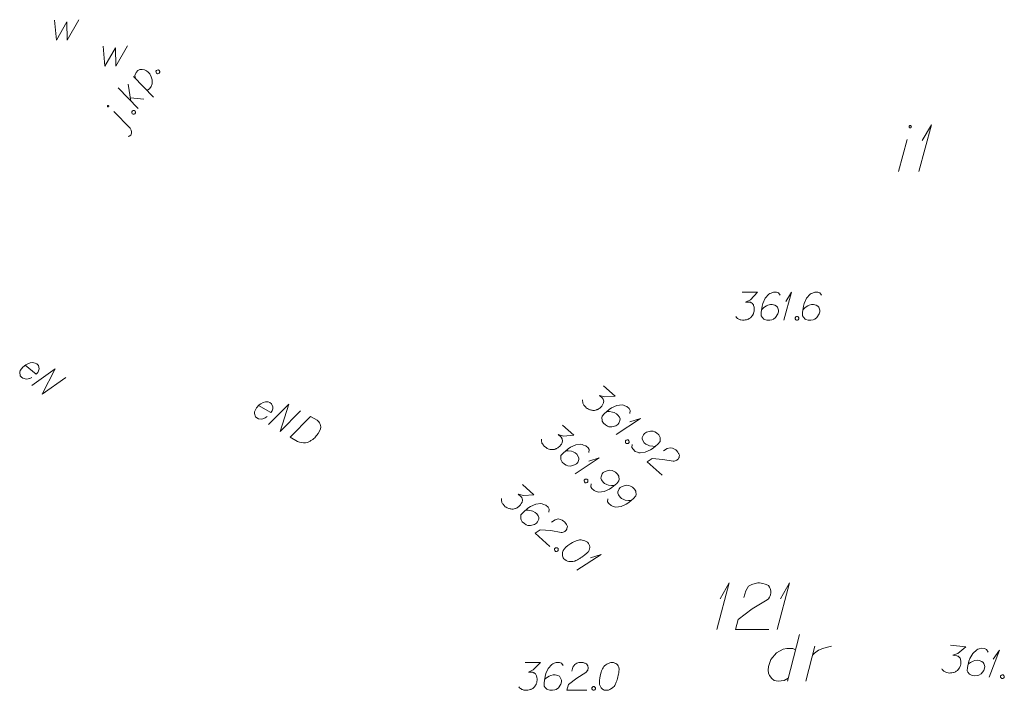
# Model space of a CAD drawing. Header units: metres. Extents: x 5555129 to 5556676, y 5635595 to 5636517.
# Tile 274 of 286: x 5556607 to 5556633, y 5636187 to 5636205. Entities that reach past the tile are written whole.
import ezdxf

# ---------------------------------------------------------------- set-up
doc = ezdxf.new("R2010")
doc.units = ezdxf.units.M
doc.header["$MEASUREMENT"] = 0
doc.linetypes.add('PRZER1-1', pattern=[2, 1, -1])
doc.layers.add('#digitalizacja', color=7, linetype='Continuous', lineweight=18)
doc.layers.add('#skartowane', color=7, linetype='Continuous', lineweight=18)
for name, color, linetype, lineweight, true_color in [('GESBZO_O', 7, 'Continuous', 50, 0x0a0909), ('GESDZI_O', 7, 'Continuous', 18, 0x0a0909), ('GESUZY_O', 7, 'PRZER1-1', 18, 0x008000), ('GULENN_O', 1, 'Continuous', 18, 0xff0000), ('GUPWZA_O', 7, 'Continuous', 18, 0x0a0909)]:
    doc.layers.add(name, color=color, linetype=linetype, lineweight=lineweight, true_color=true_color)

# ---------------------------------------------------------------- blocks, each defined once
blk = doc.blocks.new('*U1737')
at = {"layer": 'GESBZO_O', "color": 7, "linetype": 'ByBlock', "lineweight": 18}
blk.add_line((5555516.012, 5636442.443), (5555516.248, 5636443.299), dxfattribs=at)
at = {"layer": 'GESBZO_O', "color": 7, "linetype": 'ByBlock', "lineweight": 18, "flags": 128}
blk.add_lwpolyline([(5555516.358, 5636443.644), (5555516.357, 5636443.647), (5555516.357, 5636443.65), (5555516.356, 5636443.653), (5555516.355, 5636443.656), (5555516.353, 5636443.659), (5555516.352, 5636443.662), (5555516.35, 5636443.664), (5555516.347, 5636443.667), (5555516.345, 5636443.669), (5555516.342, 5636443.671), (5555516.339, 5636443.672), (5555516.336, 5636443.673), (5555516.333, 5636443.674), (5555516.33, 5636443.675), (5555516.327, 5636443.675), (5555516.323, 5636443.675), (5555516.32, 5636443.674), (5555516.317, 5636443.673), (5555516.314, 5636443.672), (5555516.311, 5636443.671), (5555516.308, 5636443.669), (5555516.306, 5636443.667), (5555516.303, 5636443.664), (5555516.301, 5636443.662), (5555516.3, 5636443.659), (5555516.298, 5636443.656), (5555516.297, 5636443.653), (5555516.296, 5636443.65), (5555516.296, 5636443.647), (5555516.295, 5636443.644), (5555516.296, 5636443.64), (5555516.296, 5636443.637), (5555516.297, 5636443.634), (5555516.298, 5636443.631), (5555516.3, 5636443.628), (5555516.301, 5636443.625), (5555516.303, 5636443.623), (5555516.306, 5636443.62), (5555516.308, 5636443.618), (5555516.311, 5636443.617), (5555516.314, 5636443.615), (5555516.317, 5636443.614), (5555516.32, 5636443.613), (5555516.323, 5636443.613), (5555516.327, 5636443.612), (5555516.33, 5636443.613), (5555516.333, 5636443.613), (5555516.336, 5636443.614), (5555516.339, 5636443.615), (5555516.342, 5636443.617), (5555516.345, 5636443.618), (5555516.347, 5636443.62), (5555516.35, 5636443.623), (5555516.352, 5636443.625), (5555516.353, 5636443.628), (5555516.355, 5636443.631), (5555516.356, 5636443.634), (5555516.357, 5636443.637), (5555516.357, 5636443.64), (5555516.358, 5636443.644)], dxfattribs=at)
blk = doc.blocks.new('*U1738')
at = {"layer": 'GESBZO_O', "color": 7, "linetype": 'ByBlock', "lineweight": 18}
for q in [(5555516.563, 5636442.443), (5555516.651, 5636443.27)]:
    blk.add_line((5555516.897, 5636443.693), q, dxfattribs=at)
blk = doc.blocks.new('*U1784')
at = {"layer": 'GESDZI_O', "color": 96, "linetype": 'ByBlock', "lineweight": 18}
for q in [(5555511.129, 5636430.125), (5555511.217, 5636430.952)]:
    blk.add_line((5555511.463, 5636431.375), q, dxfattribs=at)
blk = doc.blocks.new('*U1785')
at = {"layer": 'GESDZI_O', "color": 96, "linetype": 'ByBlock', "lineweight": 18}
for q in [(5555512.752, 5636430.125), (5555512.841, 5636430.952)]:
    blk.add_line((5555513.087, 5636431.375), q, dxfattribs=at)
blk = doc.blocks.new('*U1787')
at = {"layer": 'GESUZY_O', "color": 96, "linetype": 'ByBlock', "lineweight": 18, "true_color": 0x008000}
blk.add_line((5555513.353, 5636429.988), (5555513.028, 5636428.738), dxfattribs=at)
at = {"layer": 'GESUZY_O', "color": 96, "linetype": 'ByBlock', "lineweight": 18, "true_color": 0x008000, "flags": 128}
blk.add_lwpolyline([(5555513.244, 5636429.574), (5555513.175, 5636429.614), (5555513.008, 5636429.614), (5555512.91, 5636429.594), (5555512.733, 5636429.496), (5555512.585, 5636429.318), (5555512.516, 5636429.131), (5555512.506, 5636429.033), (5555512.516, 5636428.954), (5555512.546, 5636428.885), (5555512.605, 5636428.807), (5555512.674, 5636428.757), (5555512.782, 5636428.738), (5555512.86, 5636428.748), (5555512.939, 5636428.757), (5555513.048, 5636428.816)], dxfattribs=at)
blk = doc.blocks.new('*U1788')
at = {"layer": 'GESUZY_O', "color": 96, "linetype": 'ByBlock', "lineweight": 18, "true_color": 0x008000}
blk.add_line((5555513.52, 5636428.738), (5555513.766, 5636429.673), dxfattribs=at)
at = {"layer": 'GESUZY_O', "color": 96, "linetype": 'ByBlock', "lineweight": 18, "true_color": 0x008000, "flags": 128}
blk.add_lwpolyline([(5555513.707, 5636429.446), (5555513.756, 5636429.486), (5555513.864, 5636429.564), (5555513.982, 5636429.614), (5555514.071, 5636429.643), (5555514.209, 5636429.673)], dxfattribs=at)
blk = doc.blocks.new('*U1826')
at = {"layer": '#skartowane', "color": 7, "linetype": 'ByBlock', "lineweight": 18}
blk.add_line((5555495.365, 5636443.606), (5555494.924, 5636444.054), dxfattribs=at)
at = {"layer": '#skartowane', "color": 7, "linetype": 'ByBlock', "lineweight": 18, "flags": 128}
for points in [[(5555494.777, 5636444.212), (5555494.775, 5636444.213), (5555494.774, 5636444.213), (5555494.772, 5636444.214), (5555494.77, 5636444.214), (5555494.768, 5636444.214), (5555494.766, 5636444.214), (5555494.764, 5636444.214), (5555494.762, 5636444.213), (5555494.76, 5636444.213), (5555494.759, 5636444.212), (5555494.757, 5636444.211), (5555494.755, 5636444.21), (5555494.754, 5636444.208), (5555494.753, 5636444.207), (5555494.752, 5636444.205), (5555494.751, 5636444.203), (5555494.75, 5636444.202), (5555494.749, 5636444.2), (5555494.749, 5636444.198), (5555494.749, 5636444.196), (5555494.749, 5636444.194), (5555494.749, 5636444.192), (5555494.75, 5636444.19), (5555494.751, 5636444.188), (5555494.751, 5636444.187), (5555494.752, 5636444.185), (5555494.754, 5636444.183), (5555494.755, 5636444.182), (5555494.756, 5636444.181), (5555494.758, 5636444.18), (5555494.76, 5636444.179), (5555494.762, 5636444.178), (5555494.764, 5636444.177), (5555494.765, 5636444.177), (5555494.767, 5636444.177), (5555494.769, 5636444.177), (5555494.771, 5636444.177), (5555494.773, 5636444.178), (5555494.775, 5636444.178), (5555494.777, 5636444.179), (5555494.778, 5636444.18), (5555494.78, 5636444.182), (5555494.781, 5636444.183), (5555494.783, 5636444.184), (5555494.784, 5636444.186), (5555494.785, 5636444.188), (5555494.785, 5636444.19), (5555494.786, 5636444.192), (5555494.786, 5636444.193), (5555494.786, 5636444.195), (5555494.786, 5636444.197), (5555494.786, 5636444.199), (5555494.785, 5636444.201), (5555494.785, 5636444.203), (5555494.784, 5636444.205), (5555494.783, 5636444.206), (5555494.782, 5636444.208), (5555494.78, 5636444.209), (5555494.779, 5636444.211), (5555494.777, 5636444.212)], [(5555495.311, 5636443.377), (5555495.338, 5636443.388), (5555495.378, 5636443.42), (5555495.4, 5636443.468), (5555495.4, 5636443.503), (5555495.392, 5636443.548), (5555495.365, 5636443.606)]]:
    blk.add_lwpolyline(points, dxfattribs=at)
blk = doc.blocks.new('*U1827')
at = {"layer": '#skartowane', "color": 7, "linetype": 'ByBlock', "lineweight": 18}
for p, q in [((5555495.576, 5636444.133), (5555495.035, 5636444.69)), ((5555495.384, 5636444.33), (5555495.312, 5636444.786)), ((5555495.37, 5636444.421), (5555495.727, 5636444.387))]:
    blk.add_line(p, q, dxfattribs=at)
blk = doc.blocks.new('*U1828')
at = {"layer": '#skartowane', "color": 7, "linetype": 'ByBlock', "lineweight": 18}
blk.add_line((5555495.985, 5636444.439), (5555495.454, 5636444.99), dxfattribs=at)
at = {"layer": '#skartowane', "color": 7, "linetype": 'ByBlock', "lineweight": 18, "flags": 128}
blk.add_lwpolyline([(5555495.501, 5636444.941), (5555495.49, 5636445.016), (5555495.521, 5636445.101), (5555495.567, 5636445.156), (5555495.622, 5636445.178), (5555495.68, 5636445.185), (5555495.748, 5636445.172), (5555495.802, 5636445.146), (5555495.842, 5636445.109), (5555495.888, 5636445.061), (5555495.925, 5636444.984), (5555495.951, 5636444.9), (5555495.956, 5636444.793), (5555495.927, 5636444.721), (5555495.885, 5636444.664), (5555495.811, 5636444.619)], dxfattribs=at)
blk = doc.blocks.new('*U1841')
at = {"layer": '#skartowane', "color": 7, "linetype": 'ByBlock', "lineweight": 18}
for q in [(5555512.934, 5636438.443), (5555512.987, 5636438.939)]:
    blk.add_line((5555513.135, 5636439.193), q, dxfattribs=at)
blk = doc.blocks.new('*U1855')
at = {"layer": '#skartowane', "color": 7, "linetype": 'ByBlock', "lineweight": 18}
for q in [(5555518.45, 5636428.842), (5555518.554, 5636429.33)]:
    blk.add_line((5555518.727, 5636429.568), q, dxfattribs=at)
blk = doc.blocks.new('*U1856')
at = {"layer": '#skartowane', "color": 7, "linetype": 'ByBlock', "lineweight": 18}
for q in [(5555507.369, 5636431.715), (5555507.738, 5636432.051)]:
    blk.add_line((5555508.017, 5636432.142), q, dxfattribs=at)
blk = doc.blocks.new('*U1857')
at = {"layer": '#skartowane', "color": 7, "linetype": 'ByBlock', "lineweight": 18}
for q in [(5555507.319, 5636434.314), (5555507.689, 5636434.65)]:
    blk.add_line((5555507.968, 5636434.741), q, dxfattribs=at)
blk = doc.blocks.new('*U1858')
at = {"layer": '#skartowane', "color": 7, "linetype": 'ByBlock', "lineweight": 18}
for q in [(5555508.427, 5636435.369), (5555508.796, 5636435.705)]:
    blk.add_line((5555509.075, 5636435.796), q, dxfattribs=at)

msp = doc.modelspace()

# ---------------------------------------------------------------- linework, layer by layer
at = {"layer": '#digitalizacja', "color": 1, "linetype": 'Continuous', "lineweight": 18, "flags": 128}
for points in [[(5556613.38622, 5636194.4518), (5556613.71421, 5636194.26403), (5556613.74863, 5636194.31237), (5556613.76476, 5636194.36432), (5556613.77069, 5636194.42222), (5556613.73558, 5636194.50351), (5556613.68728, 5636194.53801), (5556613.64042, 5636194.55123), (5556613.56648, 5636194.55273), (5556613.51001, 5636194.53738), (5556613.44701, 5636194.49865), (5556613.40304, 5636194.46939), (5556613.33264, 5636194.39396), (5556613.30039, 5636194.33763), (5556613.27913, 5636194.28851), (5556613.27099, 5636194.23873), (5556613.30024, 5636194.14719), (5556613.33828, 5636194.11856), (5556613.38224, 5636194.10025), (5556613.3874, 5636194.09729), (5556613.47159, 5636194.08993), (5556613.52802, 5636194.1052), (5556613.55804, 5636194.12208), (5556613.56612, 5636194.12421), (5556613.61813, 5636194.15573)], [(5556613.65085, 5636193.93961), (5556614.19772, 5636194.49075), (5556613.96859, 5636193.75771), (5556614.51546, 5636194.30885)], [(5556614.78194, 5636194.15629), (5556614.95619, 5636194.05654), (5556614.98914, 5636194.03081), (5556615.00157, 5636194.01695), (5556615.02136, 5636193.99201), (5556615.03083, 5636193.97298), (5556615.04038, 5636193.9539), (5556615.05127, 5636193.91359), (5556615.05495, 5636193.88427), (5556615.05119, 5636193.81838), (5556614.98665, 5636193.70563), (5556614.95222, 5636193.65729), (5556614.93241, 5636193.63467), (5556614.91263, 5636193.61191), (5556614.89282, 5636193.58929), (5556614.86788, 5636193.56949), (5556614.84003, 5636193.54461), (5556614.79315, 5636193.51026), (5556614.77116, 5636193.49563), (5556614.69787, 5636193.46269), (5556614.64443, 5636193.45246), (5556614.58879, 5636193.45034), (5556614.53089, 5636193.45627), (5556614.48402, 5636193.46949), (5556614.43498, 5636193.49071), (5556614.23508, 5636193.60515), (5556614.78194, 5636194.15629)]]:
    msp.add_lwpolyline(points, dxfattribs=at)
at = {"layer": '#skartowane', "color": 7, "linetype": 'Continuous', "lineweight": 18, "flags": 128}
for points in [[(5556610.62669, 5636203.44041), (5556610.64183, 5636203.46581), (5556610.66102, 5636203.47494), (5556610.69041, 5636203.4781), (5556610.71581, 5636203.46295), (5556610.727, 5636203.4356), (5556610.7281, 5636203.41438), (5556610.71295, 5636203.38898), (5556610.69376, 5636203.37985), (5556610.66438, 5636203.37669), (5556610.63898, 5636203.39183), (5556610.62779, 5636203.41918), (5556610.62669, 5636203.44041)], [(5556609.97657, 5636202.34993), (5556609.99171, 5636202.37533), (5556610.0109, 5636202.38446), (5556610.04029, 5636202.38762), (5556610.06569, 5636202.37248), (5556610.07688, 5636202.34513), (5556610.07798, 5636202.3239), (5556610.06284, 5636202.2985), (5556610.04364, 5636202.28937), (5556610.01426, 5636202.28621), (5556609.98886, 5636202.30136), (5556609.97767, 5636202.32871), (5556609.97657, 5636202.34993)], [(5556626.38375, 5636197.50052), (5556626.79711, 5636197.50052), (5556626.6022, 5636197.29975), (5556626.47228, 5636197.23474), (5556626.57858, 5636197.23474), (5556626.6022, 5636197.22888), (5556626.61401, 5636197.22293), (5556626.62582, 5636197.21707), (5556626.63763, 5636197.21112), (5556626.66125, 5636197.19345), (5556626.67306, 5636197.17569), (5556626.68487, 5636197.15802), (5556626.69082, 5636197.14026), (5556626.70263, 5636197.09897), (5556626.70849, 5636197.06354), (5556626.70849, 5636197.04578), (5556626.70849, 5636197.02216), (5556626.70263, 5636196.98673), (5556626.69668, 5636196.96311), (5556626.69082, 5636196.93949), (5556626.68487, 5636196.92182), (5556626.67901, 5636196.91001), (5556626.67306, 5636196.8982), (5556626.6672, 5636196.88638), (5556626.65539, 5636196.86862), (5556626.63763, 5636196.845), (5556626.61996, 5636196.82733), (5556626.60815, 5636196.81552), (5556626.59039, 5636196.80371), (5556626.57272, 5636196.7919), (5556626.5491, 5636196.78009), (5556626.53729, 5636196.77414), (5556626.49591, 5636196.76233), (5556626.46047, 5636196.75647), (5556626.43685, 5636196.75052), (5556626.39556, 5636196.75052), (5556626.34832, 5636196.75647), (5556626.33056, 5636196.76233), (5556626.31289, 5636196.76828), (5556626.29513, 5636196.77414), (5556626.27746, 5636196.78595), (5556626.2597, 5636196.79776), (5556626.23022, 5636196.82138), (5556626.21246, 5636196.845)], [(5556627.4053, 5636197.41785), (5556627.35806, 5636197.48276), (5556627.30496, 5636197.50052), (5556627.22228, 5636197.50052), (5556627.16323, 5636197.4769), (5556627.1278, 5636197.46509), (5556627.09823, 5636197.44733), (5556627.00375, 5636197.34104), (5556626.93884, 5636197.19931), (5556626.92108, 5636197.12259), (5556626.89746, 5636196.9513), (5556626.89746, 5636196.86276), (5556626.92108, 5636196.82733), (5556626.96832, 5636196.78009), (5556626.98608, 5636196.76828), (5556627.04513, 5636196.75052), (5556627.12185, 5636196.75052), (5556627.1809, 5636196.76233), (5556627.22228, 5636196.77414), (5556627.28134, 5636196.82138), (5556627.34039, 5636196.91586), (5556627.35806, 5636196.97492), (5556627.35806, 5636197.02216), (5556627.32858, 5636197.09897), (5556627.30496, 5636197.12845), (5556627.26357, 5636197.15207), (5556627.19271, 5636197.16983), (5556627.13961, 5636197.16983), (5556627.07461, 5636197.15207), (5556627.03332, 5636197.1344), (5556626.96246, 5636197.08716), (5556626.92703, 5636197.05759), (5556626.90927, 5636197.03992)], [(5556628.51538, 5636197.41785), (5556628.46813, 5636197.48276), (5556628.41503, 5636197.50052), (5556628.33236, 5636197.50052), (5556628.27331, 5636197.4769), (5556628.23788, 5636197.46509), (5556628.20831, 5636197.44733), (5556628.11383, 5636197.34104), (5556628.04891, 5636197.19931), (5556628.03115, 5636197.12259), (5556628.00753, 5636196.9513), (5556628.00753, 5636196.86276), (5556628.03115, 5636196.82733), (5556628.07839, 5636196.78009), (5556628.09616, 5636196.76828), (5556628.15521, 5636196.75052), (5556628.23193, 5636196.75052), (5556628.29098, 5636196.76233), (5556628.33236, 5636196.77414), (5556628.39141, 5636196.82138), (5556628.45046, 5636196.91586), (5556628.46813, 5636196.97492), (5556628.46813, 5636197.02216), (5556628.43865, 5636197.09897), (5556628.41503, 5636197.12845), (5556628.37365, 5636197.15207), (5556628.30279, 5636197.16983), (5556628.24969, 5636197.16983), (5556628.18469, 5636197.15207), (5556628.1434, 5636197.1344), (5556628.07253, 5636197.08716), (5556628.0371, 5636197.05759), (5556628.01934, 5636197.03992)], [(5556627.84219, 5636196.85095), (5556627.87176, 5636196.85095), (5556627.88943, 5636196.83914), (5556627.90719, 5636196.81552), (5556627.90719, 5636196.78595), (5556627.88943, 5636196.76233), (5556627.87176, 5636196.75052), (5556627.84219, 5636196.75052), (5556627.82452, 5636196.76233), (5556627.80676, 5636196.78595), (5556627.80676, 5636196.81552), (5556627.82452, 5636196.83914), (5556627.84219, 5636196.85095)], [(5556622.65848, 5636194.98277), (5556622.96733, 5636194.70805), (5556622.68825, 5636194.68758), (5556622.54798, 5636194.72535), (5556622.6274, 5636194.65471), (5556622.64116, 5636194.63463), (5556622.64603, 5636194.62233), (5556622.65096, 5636194.61011), (5556622.65583, 5636194.59781), (5556622.66173, 5636194.56891), (5556622.65875, 5636194.54779), (5556622.65583, 5636194.52674), (5556622.64848, 5636194.50951), (5556622.62986, 5636194.47081), (5556622.61069, 5636194.44044), (5556622.59888, 5636194.42717), (5556622.58318, 5636194.40952), (5556622.55526, 5636194.38694), (5556622.53511, 5636194.37325), (5556622.51504, 5636194.3595), (5556622.49885, 5636194.35025), (5556622.48662, 5636194.34532), (5556622.47432, 5636194.34045), (5556622.4621, 5636194.33552), (5556622.44147, 5636194.3301), (5556622.4125, 5636194.32425), (5556622.38755, 5636194.32279), (5556622.37088, 5636194.32182), (5556622.34976, 5636194.3248), (5556622.32871, 5636194.32772), (5556622.30321, 5636194.33459), (5556622.29043, 5636194.338), (5556622.25166, 5636194.35667), (5556622.22129, 5636194.37584), (5556622.19969, 5636194.3871), (5556622.16884, 5636194.41454), (5556622.13749, 5636194.45038), (5556622.12812, 5636194.46657), (5556622.11887, 5636194.48276), (5556622.10949, 5636194.49894), (5556622.10414, 5636194.51951), (5556622.09872, 5636194.54014), (5556622.09239, 5636194.57738), (5556622.09482, 5636194.60683)], [(5556623.36681, 5636194.24206), (5556623.37465, 5636194.32196), (5556623.34678, 5636194.37052), (5556623.28501, 5636194.42547), (5556623.22519, 5636194.44707), (5556623.19087, 5636194.46179), (5556623.15697, 5636194.46817), (5556623.01573, 5636194.45155), (5556622.87304, 5636194.3888), (5556622.80877, 5636194.34328), (5556622.67728, 5636194.23099), (5556622.61844, 5636194.16484), (5556622.61254, 5636194.12267), (5556622.61644, 5636194.05597), (5556622.62186, 5636194.03534), (5556622.65418, 5636193.98282), (5556622.7115, 5636193.93183), (5556622.76348, 5636193.90141), (5556622.80224, 5636193.88273), (5556622.87776, 5636193.87878), (5556622.98468, 5636193.91013), (5556623.03713, 5636193.94251), (5556623.06853, 5636193.97781), (5556623.09755, 5636194.05479), (5556623.0995, 5636194.09252), (5556623.08428, 5636194.13767), (5556623.04313, 5636194.19804), (5556623.00346, 5636194.23333), (5556622.94308, 5636194.26326), (5556622.90049, 5636194.2775), (5556622.81615, 5636194.2893), (5556622.77002, 5636194.29075), (5556622.745, 5636194.28936)], [(5556621.55097, 5636193.92791), (5556621.85983, 5636193.65318), (5556621.58075, 5636193.63271), (5556621.44048, 5636193.67048), (5556621.5199, 5636193.59984), (5556621.53365, 5636193.57976), (5556621.53852, 5636193.56747), (5556621.54345, 5636193.55524), (5556621.54832, 5636193.54294), (5556621.55423, 5636193.51404), (5556621.55125, 5636193.49292), (5556621.54833, 5636193.47187), (5556621.54097, 5636193.45464), (5556621.52235, 5636193.41594), (5556621.50318, 5636193.38558), (5556621.49138, 5636193.37231), (5556621.47568, 5636193.35466), (5556621.44775, 5636193.33208), (5556621.42761, 5636193.31838), (5556621.40753, 5636193.30463), (5556621.39134, 5636193.29538), (5556621.37911, 5636193.29045), (5556621.36682, 5636193.28558), (5556621.35459, 5636193.28065), (5556621.33396, 5636193.27523), (5556621.30499, 5636193.26939), (5556621.28005, 5636193.26793), (5556621.26337, 5636193.26695), (5556621.24225, 5636193.26993), (5556621.2212, 5636193.27285), (5556621.1957, 5636193.27973), (5556621.18292, 5636193.28313), (5556621.14415, 5636193.30181), (5556621.11379, 5636193.32098), (5556621.09218, 5636193.33223), (5556621.06133, 5636193.35967), (5556621.02999, 5636193.39552), (5556621.02061, 5636193.4117), (5556621.01136, 5636193.42789), (5556621.00199, 5636193.44407), (5556620.99663, 5636193.46464), (5556620.99121, 5636193.48527), (5556620.98488, 5636193.52251), (5556620.98731, 5636193.55196)], [(5556623.42821, 5636193.40496), (5556623.42037, 5636193.32507), (5556623.44831, 5636193.27644), (5556623.51008, 5636193.2215), (5556623.5699, 5636193.1999), (5556623.60423, 5636193.18518), (5556623.63806, 5636193.17885), (5556623.7793, 5636193.19548), (5556623.92206, 5636193.25817), (5556623.98625, 5636193.30375), (5556624.11775, 5636193.41604), (5556624.17659, 5636193.48219), (5556624.18248, 5636193.52436), (5556624.17858, 5636193.59106), (5556624.17323, 5636193.61162), (5556624.14091, 5636193.66414), (5556624.08352, 5636193.71519), (5556624.03155, 5636193.74562), (5556623.99285, 5636193.76423), (5556623.91733, 5636193.76818), (5556623.81041, 5636193.73683), (5556623.75789, 5636193.70452), (5556623.7265, 5636193.66922), (5556623.69754, 5636193.59217), (5556623.6956, 5636193.55445), (5556623.71075, 5636193.50936), (5556623.75189, 5636193.44899), (5556623.79163, 5636193.41364), (5556623.85194, 5636193.38377), (5556623.8946, 5636193.36946), (5556623.97895, 5636193.35767), (5556624.02507, 5636193.35621), (5556624.05002, 5636193.35767)], [(5556623.31648, 5636193.52813), (5556623.33857, 5636193.50847), (5556623.34392, 5636193.4879), (5556623.3415, 5636193.45845), (5556623.32184, 5636193.43635), (5556623.29287, 5636193.43051), (5556623.27182, 5636193.43343), (5556623.24973, 5636193.45308), (5556623.24437, 5636193.47365), (5556623.2468, 5636193.5031), (5556623.26646, 5636193.5252), (5556623.29542, 5636193.53104), (5556623.31648, 5636193.52813)], [(5556622.25931, 5636193.1872), (5556622.26715, 5636193.26709), (5556622.23928, 5636193.31566), (5556622.17751, 5636193.3706), (5556622.11769, 5636193.3922), (5556622.08336, 5636193.40692), (5556622.04946, 5636193.41331), (5556621.90822, 5636193.39668), (5556621.76553, 5636193.33393), (5556621.70127, 5636193.28841), (5556621.56977, 5636193.17612), (5556621.51093, 5636193.10997), (5556621.50503, 5636193.0678), (5556621.50894, 5636193.0011), (5556621.51436, 5636192.98047), (5556621.54667, 5636192.92796), (5556621.604, 5636192.87697), (5556621.65597, 5636192.84654), (5556621.69474, 5636192.82787), (5556621.77026, 5636192.82392), (5556621.87718, 5636192.85527), (5556621.92963, 5636192.88764), (5556621.96102, 5636192.92294), (5556621.99005, 5636192.99993), (5556621.99199, 5636193.03765), (5556621.97677, 5636193.08281), (5556621.93563, 5636193.14317), (5556621.89595, 5636193.17846), (5556621.83558, 5636193.20839), (5556621.79298, 5636193.22263), (5556621.70864, 5636193.23443), (5556621.66251, 5636193.23589), (5556621.6375, 5636193.23449)], [(5556624.27069, 5636193.23258), (5556624.36725, 5636193.29678), (5556624.44965, 5636193.31833), (5556624.50904, 5636193.30508), (5556624.56046, 5636193.28299), (5556624.59534, 5636193.25993), (5556624.61736, 5636193.24034), (5556624.65315, 5636193.20054), (5556624.67178, 5636193.16817), (5556624.68109, 5636193.15204), (5556624.69575, 5636193.11523), (5556624.69333, 5636193.08577), (5556624.68645, 5636193.06027), (5556624.67909, 5636193.04318), (5556624.66783, 5636193.02157), (5556624.64818, 5636192.99948), (5556624.62414, 5636192.98141), (5556624.60796, 5636192.97203), (5556624.58344, 5636192.96223), (5556624.55447, 5636192.95639), (5556624.52952, 5636192.95493), (5556624.25044, 5636193.00553), (5556623.96461, 5636193.03064), (5556623.82769, 5636192.93898), (5556624.22924, 5636192.5818)], [(5556622.32071, 5636192.3501), (5556622.31287, 5636192.2702), (5556622.34081, 5636192.22158), (5556622.40258, 5636192.16663), (5556622.4624, 5636192.14503), (5556622.49672, 5636192.13031), (5556622.53055, 5636192.12399), (5556622.67179, 5636192.14061), (5556622.81455, 5636192.2033), (5556622.87875, 5636192.24888), (5556623.01024, 5636192.36117), (5556623.06908, 5636192.42732), (5556623.07498, 5636192.46949), (5556623.07108, 5636192.53619), (5556623.06573, 5636192.55676), (5556623.03341, 5636192.60928), (5556622.97602, 5636192.66033), (5556622.92404, 5636192.69075), (5556622.88534, 5636192.70937), (5556622.80982, 5636192.71332), (5556622.70291, 5636192.68197), (5556622.65039, 5636192.64965), (5556622.61899, 5636192.61435), (5556622.59004, 5636192.5373), (5556622.58809, 5636192.49958), (5556622.60324, 5636192.45449), (5556622.64439, 5636192.39412), (5556622.68413, 5636192.35877), (5556622.74443, 5636192.3289), (5556622.7871, 5636192.3146), (5556622.87144, 5636192.3028), (5556622.91757, 5636192.30135), (5556622.94252, 5636192.30281)], [(5556622.20897, 5636192.47326), (5556622.23107, 5636192.4536), (5556622.23642, 5636192.43304), (5556622.23399, 5636192.40358), (5556622.21434, 5636192.38149), (5556622.18537, 5636192.37564), (5556622.16432, 5636192.37856), (5556622.14222, 5636192.39822), (5556622.13687, 5636192.41878), (5556622.1393, 5636192.44824), (5556622.15895, 5636192.47033), (5556622.18792, 5636192.47618), (5556622.20897, 5636192.47326)], [(5556620.47541, 5636192.32962), (5556620.78427, 5636192.0549), (5556620.50519, 5636192.03443), (5556620.36492, 5636192.0722), (5556620.44434, 5636192.00156), (5556620.4581, 5636191.98148), (5556620.46296, 5636191.96918), (5556620.4679, 5636191.95696), (5556620.47276, 5636191.94466), (5556620.47867, 5636191.91576), (5556620.47569, 5636191.89464), (5556620.47277, 5636191.87359), (5556620.46541, 5636191.85636), (5556620.44679, 5636191.81766), (5556620.42762, 5636191.78729), (5556620.41582, 5636191.77402), (5556620.40012, 5636191.75637), (5556620.3722, 5636191.73379), (5556620.35205, 5636191.7201), (5556620.33197, 5636191.70635), (5556620.31578, 5636191.6971), (5556620.30356, 5636191.69217), (5556620.29126, 5636191.6873), (5556620.27903, 5636191.68237), (5556620.2584, 5636191.67695), (5556620.22943, 5636191.6711), (5556620.20449, 5636191.66964), (5556620.18781, 5636191.66867), (5556620.16669, 5636191.67165), (5556620.14564, 5636191.67457), (5556620.12014, 5636191.68144), (5556620.10736, 5636191.68484), (5556620.0686, 5636191.70352), (5556620.03823, 5636191.72269), (5556620.01662, 5636191.73395), (5556619.98577, 5636191.76139), (5556619.95443, 5636191.79723), (5556619.94505, 5636191.81341), (5556619.93581, 5636191.8296), (5556619.92643, 5636191.84579), (5556619.92108, 5636191.86636), (5556619.91565, 5636191.88698), (5556619.90933, 5636191.92423), (5556619.91175, 5636191.95368)], [(5556622.77513, 5636191.94588), (5556622.76729, 5636191.86599), (5556622.79523, 5636191.81736), (5556622.857, 5636191.76242), (5556622.91682, 5636191.74082), (5556622.95114, 5636191.7261), (5556622.98498, 5636191.71977), (5556623.12622, 5636191.7364), (5556623.26898, 5636191.79909), (5556623.33317, 5636191.84467), (5556623.46466, 5636191.95696), (5556623.5235, 5636192.02311), (5556623.5294, 5636192.06528), (5556623.5255, 5636192.13198), (5556623.52015, 5636192.15255), (5556623.48783, 5636192.20506), (5556623.43044, 5636192.25611), (5556623.37847, 5636192.28654), (5556623.33977, 5636192.30516), (5556623.26425, 5636192.3091), (5556623.15733, 5636192.27776), (5556623.10481, 5636192.24544), (5556623.07342, 5636192.21014), (5556623.04446, 5636192.13309), (5556623.04252, 5636192.09537), (5556623.05767, 5636192.05028), (5556623.09881, 5636191.98991), (5556623.13855, 5636191.95456), (5556623.19886, 5636191.92469), (5556623.24152, 5636191.91039), (5556623.32587, 5636191.89859), (5556623.37199, 5636191.89713), (5556623.39694, 5636191.89859)], [(5556621.18375, 5636191.58891), (5556621.19159, 5636191.66881), (5556621.16372, 5636191.71737), (5556621.10195, 5636191.77232), (5556621.04213, 5636191.79392), (5556621.0078, 5636191.80864), (5556620.9739, 5636191.81502), (5556620.83267, 5636191.7984), (5556620.68997, 5636191.73565), (5556620.62571, 5636191.69013), (5556620.49422, 5636191.57784), (5556620.43538, 5636191.51169), (5556620.42948, 5636191.46952), (5556620.43338, 5636191.40282), (5556620.4388, 5636191.38219), (5556620.47112, 5636191.32967), (5556620.52844, 5636191.27868), (5556620.58041, 5636191.24826), (5556620.61918, 5636191.22958), (5556620.6947, 5636191.22563), (5556620.80162, 5636191.25698), (5556620.85407, 5636191.28936), (5556620.88547, 5636191.32466), (5556620.91449, 5636191.40164), (5556620.91643, 5636191.43937), (5556620.90121, 5636191.48452), (5556620.86007, 5636191.54489), (5556620.82039, 5636191.58018), (5556620.76002, 5636191.61011), (5556620.71743, 5636191.62435), (5556620.63308, 5636191.63615), (5556620.58696, 5636191.6376), (5556620.56194, 5636191.6362)], [(5556621.25819, 5636191.31721), (5556621.35476, 5636191.38141), (5556621.43715, 5636191.40296), (5556621.49655, 5636191.38971), (5556621.54797, 5636191.36762), (5556621.58285, 5636191.34456), (5556621.60487, 5636191.32497), (5556621.64066, 5636191.28517), (5556621.65929, 5636191.25279), (5556621.66859, 5636191.23667), (5556621.68326, 5636191.19985), (5556621.68084, 5636191.1704), (5556621.67396, 5636191.1449), (5556621.6666, 5636191.12781), (5556621.65534, 5636191.1062), (5556621.63569, 5636191.08411), (5556621.61165, 5636191.06603), (5556621.59547, 5636191.05666), (5556621.57094, 5636191.04686), (5556621.54197, 5636191.04101), (5556621.51703, 5636191.03956), (5556621.23795, 5636191.09016), (5556620.95212, 5636191.11527), (5556620.8152, 5636191.02361), (5556621.21675, 5636190.66643)], [(5556622.23141, 5636190.76766), (5556622.22258, 5636190.77551), (5556622.19216, 5636190.79461), (5556622.17061, 5636190.80593), (5556622.15345, 5636190.81323), (5556622.12351, 5636190.82406), (5556622.08529, 5636190.83441), (5556622.05146, 5636190.84073), (5556622.01367, 5636190.84273), (5556621.98477, 5636190.83683), (5556621.9519, 5636190.8266), (5556621.91905, 5636190.81625), (5556621.88223, 5636190.80158), (5556621.8577, 5636190.79178), (5556621.82533, 5636190.77316), (5556621.77288, 5636190.74078), (5556621.70077, 5636190.68644), (5556621.64485, 5636190.64134), (5556621.60165, 5636190.59277), (5556621.5747, 5636190.55352), (5556621.55706, 5636190.49814), (5556621.5506, 5636190.46431), (5556621.54915, 5636190.41818), (5556621.55993, 5636190.37698), (5556621.56923, 5636190.36086), (5556621.59175, 5636190.33286), (5556621.61385, 5636190.31321), (5556621.6531, 5636190.28626), (5556621.6918, 5636190.26764), (5556621.72564, 5636190.26119), (5556621.77615, 5636190.25584), (5556621.80116, 5636190.25724), (5556621.83451, 5636190.25919), (5556621.86341, 5636190.2651), (5556621.88404, 5636190.27052), (5556621.91245, 5636190.2847), (5556621.92475, 5636190.28957), (5556621.95323, 5636190.30381), (5556621.9856, 5636190.32244), (5556622.01797, 5636190.34106), (5556622.03805, 5636190.35481), (5556622.05424, 5636190.36406), (5556622.07432, 5636190.37782), (5556622.11849, 5636190.40971), (5556622.14253, 5636190.42778), (5556622.16657, 5636190.44598), (5556622.19845, 5636190.47288), (5556622.23818, 5636190.50873), (5556622.24993, 5636190.52193), (5556622.26125, 5636190.54348), (5556622.2725, 5636190.56508), (5556622.28285, 5636190.6033), (5556622.28528, 5636190.63275), (5556622.28388, 5636190.65776), (5556622.27797, 5636190.68667), (5556622.26817, 5636190.71119), (5556622.25886, 5636190.72744), (5556622.24955, 5636190.74356), (5556622.23141, 5636190.76766)], [(5556621.41142, 5636190.62769), (5556621.43351, 5636190.60804), (5556621.43887, 5636190.58747), (5556621.43644, 5636190.55801), (5556621.41678, 5636190.53592), (5556621.38781, 5636190.53007), (5556621.36676, 5636190.53299), (5556621.34467, 5636190.55265), (5556621.33931, 5636190.57322), (5556621.34174, 5636190.60267), (5556621.3614, 5636190.62476), (5556621.39037, 5636190.63061), (5556621.41142, 5636190.62769)], [(5556631.98333, 5636188.01141), (5556632.39449, 5636187.96882), (5556632.17992, 5636187.78919), (5556632.044, 5636187.73792), (5556632.14973, 5636187.72697), (5556632.17262, 5636187.71871), (5556632.18376, 5636187.71157), (5556632.1949, 5636187.70453), (5556632.20604, 5636187.69739), (5556632.22771, 5636187.67738), (5556632.23763, 5636187.6585), (5556632.24755, 5636187.63971), (5556632.25164, 5636187.62143), (5556632.25914, 5636187.57914), (5556632.26131, 5636187.54329), (5556632.25948, 5636187.52563), (5556632.25705, 5636187.50213), (5556632.24757, 5636187.46749), (5556632.23922, 5636187.44461), (5556632.23096, 5636187.42172), (5556632.22322, 5636187.40476), (5556632.21617, 5636187.39361), (5556632.20904, 5636187.38248), (5556632.20199, 5636187.37134), (5556632.18841, 5636187.35489), (5556632.16831, 5636187.33322), (5556632.14892, 5636187.31747), (5556632.13595, 5636187.30694), (5556632.11707, 5636187.29702), (5556632.09828, 5636187.28709), (5556632.07356, 5636187.27778), (5556632.0612, 5636187.27308), (5556632.01883, 5636187.26559), (5556631.98298, 5636187.26341), (5556631.95887, 5636187.25993), (5556631.9178, 5636187.26418), (5556631.87142, 5636187.27497), (5556631.85436, 5636187.28263), (5556631.8374, 5636187.29037), (5556631.82034, 5636187.29803), (5556631.80398, 5636187.31159), (5556631.78753, 5636187.32517), (5556631.76064, 5636187.3517), (5556631.7454, 5636187.37703)], [(5556632.99092, 5636187.82392), (5556632.95062, 5636187.89335), (5556632.89963, 5636187.91649), (5556632.8174, 5636187.92501), (5556632.75623, 5636187.9076), (5556632.71977, 5636187.8995), (5556632.68852, 5636187.88488), (5556632.58359, 5636187.78889), (5556632.50442, 5636187.65461), (5556632.47885, 5636187.58013), (5556632.43771, 5636187.41218), (5556632.42859, 5636187.32412), (5556632.44843, 5636187.28644), (5556632.49055, 5636187.23458), (5556632.507, 5636187.22101), (5556632.56391, 5636187.19726), (5556632.64022, 5636187.18935), (5556632.70018, 5636187.19501), (5556632.74256, 5636187.2025), (5556632.80616, 5636187.2434), (5556632.87463, 5636187.3313), (5556632.89829, 5636187.38821), (5556632.90316, 5636187.4352), (5556632.88175, 5636187.51465), (5556632.86129, 5636187.5464), (5556632.82257, 5636187.57416), (5556632.75391, 5636187.59913), (5556632.70109, 5636187.6046), (5556632.63461, 5636187.59363), (5556632.59172, 5636187.58031), (5556632.51636, 5636187.54062), (5556632.47807, 5636187.51486), (5556632.45859, 5636187.49911)], [(5556620.54788, 5636187.54608), (5556620.96124, 5636187.54608), (5556620.76632, 5636187.34531), (5556620.63641, 5636187.2803), (5556620.7427, 5636187.2803), (5556620.76632, 5636187.27444), (5556620.77813, 5636187.26849), (5556620.78994, 5636187.26263), (5556620.80175, 5636187.25668), (5556620.82537, 5636187.23901), (5556620.83718, 5636187.22125), (5556620.84899, 5636187.20358), (5556620.85495, 5636187.18582), (5556620.86676, 5636187.14453), (5556620.87261, 5636187.1091), (5556620.87261, 5636187.09134), (5556620.87261, 5636187.06772), (5556620.86676, 5636187.03229), (5556620.8608, 5636187.00867), (5556620.85495, 5636186.98505), (5556620.84899, 5636186.96738), (5556620.84313, 5636186.95557), (5556620.83718, 5636186.94375), (5556620.83132, 5636186.93194), (5556620.81951, 5636186.91418), (5556620.80175, 5636186.89056), (5556620.78408, 5636186.87289), (5556620.77227, 5636186.86108), (5556620.75451, 5636186.84927), (5556620.73684, 5636186.83746), (5556620.71322, 5636186.82565), (5556620.70141, 5636186.8197), (5556620.66003, 5636186.80789), (5556620.6246, 5636186.80203), (5556620.60098, 5636186.79608), (5556620.55969, 5636186.79608), (5556620.51245, 5636186.80203), (5556620.49469, 5636186.80789), (5556620.47702, 5636186.81384), (5556620.45925, 5636186.8197), (5556620.44158, 5636186.83151), (5556620.42382, 5636186.84332), (5556620.39434, 5636186.86694), (5556620.37658, 5636186.89056)], [(5556621.56942, 5636187.46341), (5556621.52218, 5636187.52832), (5556621.46908, 5636187.54608), (5556621.38641, 5636187.54608), (5556621.32736, 5636187.52246), (5556621.29193, 5636187.51065), (5556621.26235, 5636187.49289), (5556621.16787, 5636187.3866), (5556621.10296, 5636187.24487), (5556621.0852, 5636187.16815), (5556621.06158, 5636186.99686), (5556621.06158, 5636186.90832), (5556621.0852, 5636186.87289), (5556621.13244, 5636186.82565), (5556621.1502, 5636186.81384), (5556621.20925, 5636186.79608), (5556621.28598, 5636186.79608), (5556621.34503, 5636186.80789), (5556621.38641, 5636186.8197), (5556621.44546, 5636186.86694), (5556621.50451, 5636186.96142), (5556621.52218, 5636187.02048), (5556621.52218, 5636187.06772), (5556621.4927, 5636187.14453), (5556621.46908, 5636187.17401), (5556621.4277, 5636187.19763), (5556621.35684, 5636187.21539), (5556621.30374, 5636187.21539), (5556621.23873, 5636187.19763), (5556621.19744, 5636187.17996), (5556621.12658, 5636187.13272), (5556621.09115, 5636187.10315), (5556621.07339, 5636187.08548)], [(5556621.80563, 5636187.30987), (5556621.83511, 5636187.42203), (5556621.88235, 5636187.49289), (5556621.93554, 5636187.52246), (5556621.98864, 5636187.54013), (5556622.03002, 5636187.54608), (5556622.0595, 5636187.54608), (5556622.1127, 5636187.54013), (5556622.14813, 5636187.52832), (5556622.1658, 5636187.52246), (5556622.20123, 5636187.5047), (5556622.21899, 5636187.48108), (5556622.2308, 5636187.45746), (5556622.23666, 5636187.43979), (5556622.24261, 5636187.41617), (5556622.24261, 5636187.3866), (5556622.23666, 5636187.35712), (5556622.2308, 5636187.33935), (5556622.21899, 5636187.31573), (5556622.20123, 5636187.29211), (5556622.18356, 5636187.27444), (5556621.9414, 5636187.12677), (5556621.71115, 5636186.95557), (5556621.66976, 5636186.79608), (5556622.20718, 5636186.79608)], [(5556622.89804, 5636187.54608), (5556622.88623, 5636187.54608), (5556622.85079, 5636187.54013), (5556622.82717, 5636187.53427), (5556622.8095, 5636187.52832), (5556622.77993, 5636187.51651), (5556622.7445, 5636187.49884), (5556622.71502, 5636187.48108), (5556622.68545, 5636187.45746), (5556622.66778, 5636187.43384), (5556622.65002, 5636187.40436), (5556622.63235, 5636187.37479), (5556622.61459, 5636187.33935), (5556622.60278, 5636187.31573), (5556622.59097, 5636187.2803), (5556622.5733, 5636187.22125), (5556622.55554, 5636187.13272), (5556622.54373, 5636187.06186), (5556622.54373, 5636186.99686), (5556622.54968, 5636186.94961), (5556622.5733, 5636186.89651), (5556622.59097, 5636186.86694), (5556622.62054, 5636186.83151), (5556622.65597, 5636186.80789), (5556622.67364, 5636186.80203), (5556622.70907, 5636186.79608), (5556622.73864, 5636186.79608), (5556622.78588, 5636186.80203), (5556622.82717, 5636186.81384), (5556622.85675, 5636186.83151), (5556622.89804, 5636186.86108), (5556622.9158, 5636186.87875), (5556622.93942, 5636186.90237), (5556622.95709, 5636186.92599), (5556622.9689, 5636186.94375), (5556622.98071, 5636186.97323), (5556622.98666, 5636186.98505), (5556622.99847, 5636187.01462), (5556623.01028, 5636187.05005), (5556623.02209, 5636187.08548), (5556623.02795, 5636187.1091), (5556623.0339, 5636187.12677), (5556623.03976, 5636187.15039), (5556623.05157, 5636187.20358), (5556623.05752, 5636187.23306), (5556623.06338, 5636187.26263), (5556623.06933, 5636187.30392), (5556623.07519, 5636187.35712), (5556623.07519, 5636187.37479), (5556623.06933, 5636187.39841), (5556623.06338, 5636187.42203), (5556623.04571, 5636187.45746), (5556623.02795, 5636187.48108), (5556623.01028, 5636187.49884), (5556622.98666, 5636187.51651), (5556622.96304, 5636187.52832), (5556622.94528, 5636187.53427), (5556622.92761, 5636187.54013), (5556622.89804, 5636187.54608)], [(5556633.36707, 5636187.21503), (5556633.39649, 5636187.21198), (5556633.41285, 5636187.19842), (5556633.42808, 5636187.17309), (5556633.42503, 5636187.14368), (5556633.40493, 5636187.12201), (5556633.38614, 5636187.11208), (5556633.35673, 5636187.11513), (5556633.34037, 5636187.1287), (5556633.32513, 5636187.15402), (5556633.32818, 5636187.18344), (5556633.34828, 5636187.2051), (5556633.36707, 5636187.21503)], [(5556622.37838, 5636186.89651), (5556622.40795, 5636186.89651), (5556622.42562, 5636186.8847), (5556622.44339, 5636186.86108), (5556622.44339, 5636186.83151), (5556622.42562, 5636186.80789), (5556622.40795, 5636186.79608), (5556622.37838, 5636186.79608), (5556622.36071, 5636186.80789), (5556622.34295, 5636186.83151), (5556622.34295, 5636186.86108), (5556622.36071, 5636186.8847), (5556622.37838, 5636186.89651)]]:
    msp.add_lwpolyline(points, dxfattribs=at)
at = {"layer": 'GESDZI_O', "color": 96, "linetype": 'Continuous', "lineweight": 18, "flags": 128}
msp.add_lwpolyline([(5556626.42845, 5636189.28859), (5556626.47758, 5636189.47551), (5556626.55632, 5636189.59361), (5556626.64497, 5636189.64289), (5556626.73347, 5636189.67234), (5556626.80244, 5636189.68226), (5556626.85157, 5636189.68226), (5556626.94023, 5636189.67234), (5556626.99928, 5636189.65266), (5556627.02873, 5636189.64289), (5556627.08778, 5636189.61329), (5556627.11738, 5636189.57392), (5556627.13707, 5636189.53456), (5556627.14683, 5636189.50511), (5556627.15675, 5636189.46574), (5556627.15675, 5636189.41645), (5556627.14683, 5636189.36732), (5556627.13707, 5636189.33772), (5556627.11738, 5636189.29835), (5556627.08778, 5636189.25898), (5556627.05833, 5636189.22953), (5556626.65474, 5636188.98341), (5556626.27098, 5636188.69807), (5556626.20201, 5636188.43226), (5556627.0977, 5636188.43226)], dxfattribs=at)
at = {"layer": 'GULENN_O', "color": 1, "linetype": 'Continuous', "lineweight": 18, "flags": 128}
for points in [[(5556607.11282, 5636195.53741), (5556607.40526, 5636195.29802), (5556607.4472, 5636195.34001), (5556607.4717, 5636195.38858), (5556607.48711, 5636195.4447), (5556607.46591, 5636195.53067), (5556607.42399, 5636195.57268), (5556607.37995, 5636195.59347), (5556607.30728, 5636195.60717), (5556607.24904, 5636195.60136), (5556607.18051, 5636195.57357), (5556607.13231, 5636195.55197), (5556607.05042, 5636195.48922), (5556607.0093, 5636195.43899), (5556606.98021, 5636195.39406), (5556606.96396, 5636195.34631), (5556606.97768, 5636195.2512), (5556607.01047, 5636195.21667), (5556607.05079, 5636195.19135), (5556607.0554, 5636195.18758), (5556607.13721, 5636195.1664), (5556607.19539, 5636195.17214), (5556607.22779, 5636195.18383), (5556607.23611, 5636195.1846), (5556607.29261, 5636195.20709)], [(5556607.28917, 5636194.98853), (5556607.91959, 5636195.44172), (5556607.57248, 5636194.75663), (5556608.2029, 5636195.20982)]]:
    msp.add_lwpolyline(points, dxfattribs=at)
at = {"layer": 'GUPWZA_O', "color": 7, "linetype": 'Continuous', "lineweight": 18, "flags": 128}
for points in [[(5556607.90223, 5636204.8167), (5556607.94947, 5636204.27929), (5556608.23292, 5636204.76946), (5556608.23887, 5636204.27929), (5556608.5518, 5636204.82851)], [(5556609.2095, 5636204.11609), (5556609.25674, 5636203.57868), (5556609.54019, 5636204.06885), (5556609.54614, 5636203.57868), (5556609.85907, 5636204.1279)]]:
    msp.add_lwpolyline(points, dxfattribs=at)

# ---------------------------------------------------------------- block references
at = {"layer": '#skartowane', "color": 7, "linetype": 'Continuous', "lineweight": 18}
for name in ['*U1828', '*U1827', '*U1826', '*U1841', '*U1858', '*U1857', '*U1856', '*U1855']:
    msp.add_blockref(name, (1114.57154, -241.69257), dxfattribs=at)
at = {"layer": 'GESBZO_O', "color": 7, "linetype": 'Continuous', "lineweight": 18}
for name in ['*U1737', '*U1738']:
    msp.add_blockref(name, (1114.57154, -241.69257), dxfattribs=at)
at = {"layer": 'GESDZI_O', "color": 96, "linetype": 'Continuous', "lineweight": 18}
for name in ['*U1784', '*U1785']:
    msp.add_blockref(name, (1114.57154, -241.69257), dxfattribs=at)
at = {"layer": 'GESUZY_O', "color": 96, "linetype": 'Continuous', "lineweight": 18, "true_color": 0x008000}
for name in ['*U1787', '*U1788']:
    msp.add_blockref(name, (1114.57154, -241.69257), dxfattribs=at)

doc.saveas('drawing.dxf')
